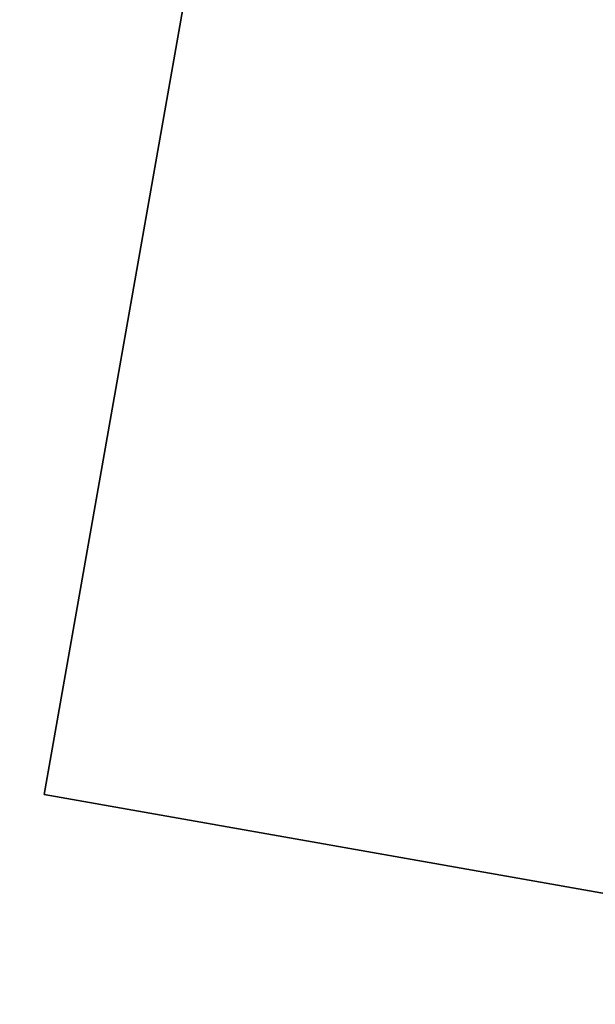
# Model space of a CAD drawing. Header units: millimetres. Extents: x -83 to 676, y -83 to 676.
# Tile 600 of 656: x 567.93 to 573.39, y 231.38 to 240.72. Entities that reach past the tile are written whole.
import ezdxf

# ---------------------------------------------------------------- set-up
doc = ezdxf.new("R2010")
doc.units = ezdxf.units.MM
doc.header["$MEASUREMENT"] = 0
doc.layers.add('IGES level 0', color=7, linetype='Continuous', true_color=0xff7878)

msp = doc.modelspace()

# ---------------------------------------------------------------- linework, layer by layer
at = {"layer": 'IGES level 0', "color": 254, "true_color": 0xcad1ee}
for p, q in [((568.1642365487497, 233.3668662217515, 48.0000000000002), (573.3736818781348, 262.9110988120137, 48.0000000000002)), ((573.3736818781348, 262.9110988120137, 47.0000000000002), (568.1642365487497, 233.3668662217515, 47.0000000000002)), ((568.1642365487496, 233.3668662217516, 47.5000000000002), (573.3736818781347, 262.9110988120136, 47.5000000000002)), ((625.775490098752, 223.2084478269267, 47.0000000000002), (568.1642365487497, 233.3668662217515, 47.0000000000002)), ((568.1642365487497, 233.3668662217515, 47.0000000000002), (568.1642365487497, 233.3668662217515, 48.0000000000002)), ((568.1642365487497, 233.3668662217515, 48.0000000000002), (625.7754900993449, 223.2084478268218, 48.0000000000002)), ((568.1642365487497, 233.3668662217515, 47.0000000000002), (568.1642365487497, 233.3668662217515, 48.0000000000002))]:
    msp.add_line(p, q, dxfattribs=at)
at = {"layer": 'IGES level 0', "color": 11, "true_color": 0xff7887}
for p, q in [((573.3736818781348, 262.9110988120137, 48.0000000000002), (568.1642365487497, 233.3668662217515, 48.0000000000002)), ((573.3736818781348, 262.9110988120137, 47.0000000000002), (568.1642365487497, 233.3668662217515, 47.0000000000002)), ((568.1642365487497, 233.3668662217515, 48.0000000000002), (625.7754900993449, 223.2084478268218, 48.0000000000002)), ((568.1642365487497, 233.3668662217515, 47.0000000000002), (625.7754900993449, 223.2084478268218, 47.0000000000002))]:
    msp.add_line(p, q, dxfattribs=at)
at = {"layer": 'IGES level 0', "color": 153, "true_color": 0x5393cf}
for centre, radius in [((296.5, 296.5), 296.5), ((296.5, 296.5, -1.19999999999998), 296.5000000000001)]:
    msp.add_circle(centre, radius, dxfattribs=at)
at = {"layer": 'IGES level 0'}
for centre, radius in [((296.5, 296.5, 47), 296.5000000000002), ((296.5, 296.5), 296.5000000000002), ((296.5, 296.5, 47), 295.3000000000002), ((296.5, 296.5000000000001), 295.3000000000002)]:
    msp.add_circle(centre, radius, dxfattribs=at)
at = {"layer": 'IGES level 0', "color": 124, "true_color": 0x1aa180}
for centre in [(296.5, 296.5, 47.0000000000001), (296.5, 296.5000000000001, 45.8000000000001)]:
    msp.add_circle(centre, 294.9999999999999, dxfattribs=at)
at = {"layer": 'IGES level 0', "color": 153, "true_color": 0x5393cf}
for centre, radius, start, end in [((296.4999999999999, 296.4999999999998, -1.19999999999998), 296.5000000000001, 344.9999999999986, 164.9999999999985), ((296.5, 296.5000000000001), 296.5, 344.9999999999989, 164.9999999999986), ((296.5000000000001, 296.5, -0.59999999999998), 296.5000000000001, 344.9999999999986, 164.9999999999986), ((296.5, 296.5, -1.19999999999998), 296.5, 164.9999999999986, 344.9999999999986), ((296.5000000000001, 296.5000000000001), 296.5000000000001, 164.9999999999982, 344.9999999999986), ((296.5000000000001, 296.5, -0.59999999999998), 296.5000000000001, 164.9999999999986, 344.9999999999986)]:
    msp.add_arc(centre, radius, start, end, dxfattribs=at)
at = {"layer": 'IGES level 0', "color": 124, "true_color": 0x1aa180}
for centre, radius, start, end in [((296.5, 296.5, 45.8000000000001), 294.9999999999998, 344.9999999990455, 164.9999999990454), ((296.5000000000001, 296.4999999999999, 47.0000000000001), 295, 344.9999999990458, 164.9999999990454), ((296.5000000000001, 296.5, 46.4000000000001), 294.9999999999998, 344.9999999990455, 164.9999999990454), ((296.5, 296.5, 45.8000000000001), 294.9999999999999, 164.9999999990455, 344.9999999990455), ((296.4999999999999, 296.5, 47.0000000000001), 294.9999999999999, 164.9999999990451, 344.9999999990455), ((296.5000000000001, 296.5, 46.4000000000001), 294.9999999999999, 164.9999999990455, 344.9999999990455)]:
    msp.add_arc(centre, radius, start, end, dxfattribs=at)
at = {"layer": 'IGES level 0'}
for centre, radius, start, end in [((296.5, 296.5), 296.5000000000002, 225, 45), ((296.5, 296.5, 47), 296.5000000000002, 224.9999999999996, 45), ((296.5, 296.5, 23.5), 296.5000000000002, 225, 45), ((296.5, 296.5000000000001, 47), 295.3000000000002, 224.9999999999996, 44.99999999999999), ((296.5, 296.5000000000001), 295.3000000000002, 225, 44.99999999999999), ((296.5, 296.5, 23.5), 295.3000000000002, 225, 45.00000000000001)]:
    msp.add_arc(centre, radius, start, end, dxfattribs=at)

doc.saveas('drawing.dxf')
